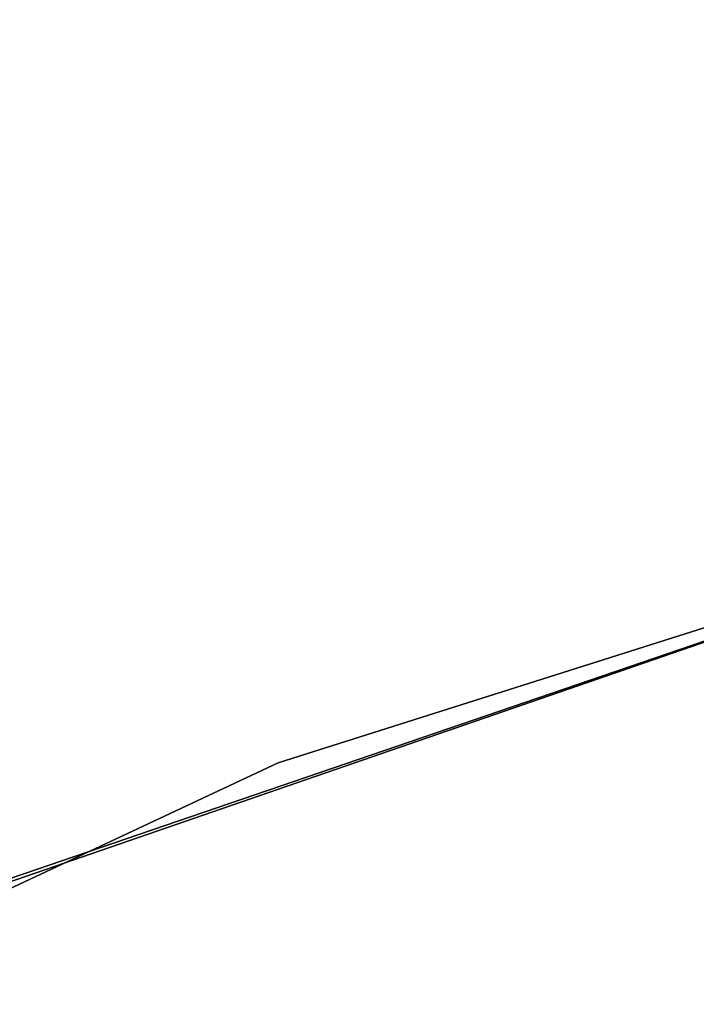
# Model space of a CAD drawing. Extents: x -91 to 91, y -91 to 262.
# Tile 340 of 480: x -24.03 to -21.74, y 58.31 to 61.64. Entities that reach past the tile are written whole.
import ezdxf

# ---------------------------------------------------------------- set-up
doc = ezdxf.new("R2010")
doc.units = 0
doc.header["$LTSCALE"] = 25.4
doc.layers.get('0').update_dxf_attribs({"linetype": 'CONTINUOUS'})

# ---------------------------------------------------------------- blocks, each defined once
blk = doc.blocks.new('ETE0_STL_1')
at = {"color": 0}
for p, q in [((-15.2363, 61.645, 330.5076), (-23.1523, 59.1289, 330.5076)), ((-23.1523, 59.1289, 321.0076), (-15.2363, 61.645, 321.0076)), ((-15.2363, 61.645, 330.5076), (-23.1523, 59.1289, 330.5076)), ((-23.1523, 59.1289, 321.0076), (-15.2363, 61.645, 321.0076)), ((-24.4441, 58.6066, 159.5), (-16.5853, 61.2958, 159.5)), ((-16.5853, 61.2958, 169), (-24.4441, 58.6066, 169)), ((-24.4441, 58.6066, 159.5), (-16.5853, 61.2958, 159.5)), ((-16.5853, 61.2958, 169), (-24.4441, 58.6066, 169)), ((-16.7721, 61.245, 158.5), (-24.6227, 58.5318, 158.5)), ((-24.6227, 58.5318, 159.5), (-16.7721, 61.245, 159.5)), ((-16.7721, 61.245, 158.5), (-24.6227, 58.5318, 158.5)), ((-24.6227, 58.5318, 159.5), (-16.7721, 61.245, 159.5)), ((-23.1523, 59.1289, 330.5076), (-30.672, 55.601, 330.5076)), ((-30.672, 55.601, 321.0076), (-23.1523, 59.1289, 321.0076)), ((-23.1523, 59.1289, 330.5076), (-30.672, 55.601, 330.5076)), ((-30.672, 55.601, 321.0076), (-23.1523, 59.1289, 321.0076)), ((-23.1523, 59.1289, 330.5076), (-23.1523, 59.1289, 321.0076)), ((-23.1523, 59.1289, 330.5076), (-23.1523, 59.1289, 321.0076))]:
    blk.add_line(p, q, dxfattribs=at)

msp = doc.modelspace()

# ---------------------------------------------------------------- block references
at = {"color": 253}
msp.add_blockref('ETE0_STL_1', (0, 0), dxfattribs=at)

doc.saveas('drawing.dxf')
